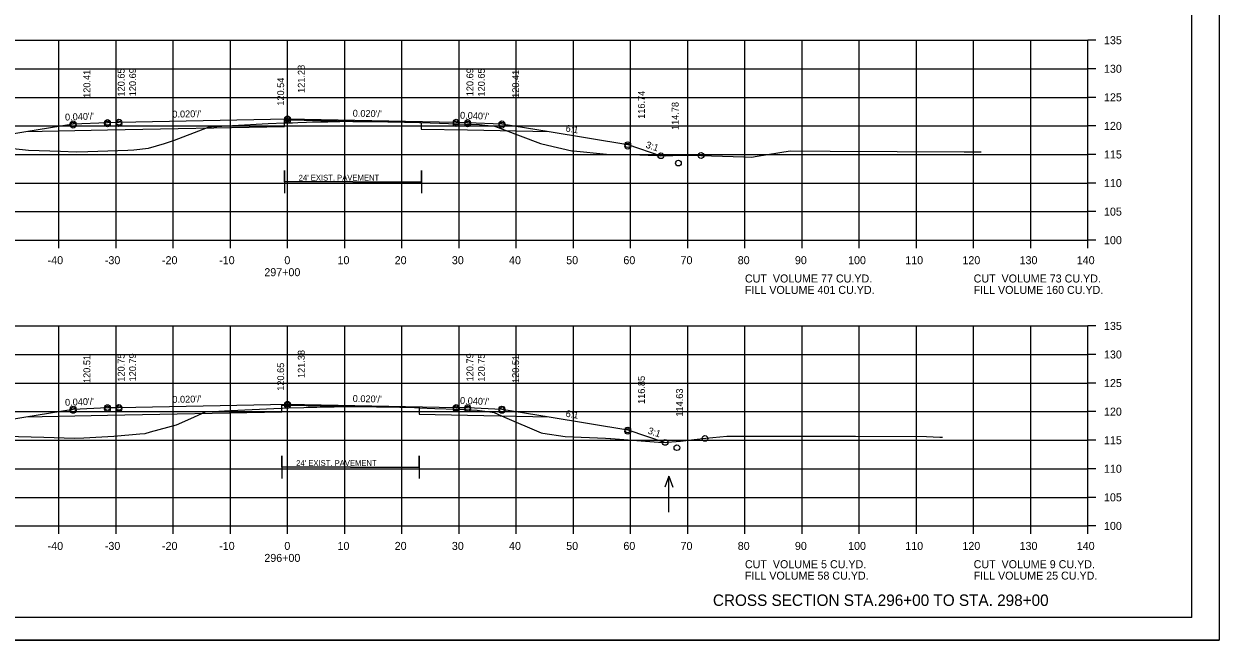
# Model space of a CAD drawing. Extents: x 1175611 to 1176402, y -433344 to -416213.
# Drawn here: x 1175734.9 to 1175943.9, y -417343.2 to -417235.3 of the extents above; entities that cross this region are included whole.
import ezdxf

# ---------------------------------------------------------------- set-up
doc = ezdxf.new("R2010")
doc.units = 0
for name, color, linetype in [('Default', 7, 'Continuous'), ('R_Alt Surface', 7, 'Continuous'), ('R_Axis', 7, 'Continuous'), ('R_Axis Annot', 7, 'Continuous'), ('R_Border', 7, 'Continuous'), ('R_Draft', 7, 'Continuous'), ('R_Exist Surface', 7, 'Continuous'), ('R_Fin Surface', 7, 'Continuous'), ('R_Grid', 7, 'Continuous'), ('R_No Plot', 7, 'Continuous'), ('R_Water Annot', 7, 'Continuous'), ('R_Xsect Elev', 7, 'Continuous'), ('R_Xsect Slope', 7, 'Continuous')]:
    doc.layers.add(name, color=color, linetype=linetype)

msp = doc.modelspace()

# ---------------------------------------------------------------- linework, layer by layer
at = {"layer": 'R_Alt Surface'}
for p, q in [((1175792.41, -417262.99), (1175780.41, -417262.99)), ((1175792.41, -417262.99), (1175804.41, -417262.99)), ((1175791.97, -417312.92), (1175779.97, -417312.92)), ((1175791.97, -417312.92), (1175803.97, -417312.92))]:
    msp.add_line(p, q, dxfattribs=at)
for points in [[(1175735.2, -417254.2), (1175749.47, -417253.91), (1175780.41, -417253.29), (1175780.41, -417252.13), (1175780.97, -417252.11), (1175804.36, -417252.58), (1175804.36, -417253.75), (1175812.47, -417253.91), (1175826.75, -417254.2)], [(1175780.41, -417262.99), (1175780.41, -417260.99), (1175780.41, -417264.99)], [(1175804.41, -417262.99), (1175804.41, -417260.99), (1175804.41, -417264.99)], [(1175735.2, -417304.12), (1175749.47, -417303.83), (1175779.97, -417303.22), (1175779.97, -417302.06), (1175780.97, -417302.04), (1175803.97, -417302.5), (1175803.97, -417303.66), (1175812.47, -417303.83), (1175826.75, -417304.12)], [(1175779.97, -417312.92), (1175779.97, -417310.92), (1175779.97, -417314.92)], [(1175803.97, -417312.92), (1175803.97, -417310.92), (1175803.97, -417314.92)]]:
    msp.add_lwpolyline(points, dxfattribs=at)
at = {"layer": 'R_Axis'}
for p, q in [((1175920.97, -417273.2), (1175920.97, -417238.2)), ((1175922.37, -417238.2), (1175920.97, -417238.2)), ((1175922.37, -417243.2), (1175920.97, -417243.2)), ((1175922.37, -417248.2), (1175920.97, -417248.2)), ((1175922.37, -417253.2), (1175920.97, -417253.2)), ((1175922.37, -417258.2), (1175920.97, -417258.2)), ((1175922.37, -417263.2), (1175920.97, -417263.2)), ((1175922.37, -417268.2), (1175920.97, -417268.2)), ((1175640.97, -417273.2), (1175920.97, -417273.2)), ((1175740.97, -417274.6), (1175740.97, -417273.2)), ((1175750.97, -417274.6), (1175750.97, -417273.2)), ((1175760.97, -417274.6), (1175760.97, -417273.2)), ((1175770.97, -417274.6), (1175770.97, -417273.2)), ((1175780.97, -417274.6), (1175780.97, -417273.2)), ((1175790.97, -417274.6), (1175790.97, -417273.2)), ((1175800.97, -417274.6), (1175800.97, -417273.2)), ((1175810.97, -417274.6), (1175810.97, -417273.2)), ((1175820.97, -417274.6), (1175820.97, -417273.2)), ((1175830.97, -417274.6), (1175830.97, -417273.2)), ((1175840.97, -417274.6), (1175840.97, -417273.2)), ((1175850.97, -417274.6), (1175850.97, -417273.2)), ((1175860.97, -417274.6), (1175860.97, -417273.2)), ((1175870.97, -417274.6), (1175870.97, -417273.2)), ((1175880.97, -417274.6), (1175880.97, -417273.2)), ((1175890.97, -417274.6), (1175890.97, -417273.2)), ((1175900.97, -417274.6), (1175900.97, -417273.2)), ((1175910.97, -417274.6), (1175910.97, -417273.2)), ((1175920.97, -417274.6), (1175920.97, -417273.2)), ((1175922.37, -417273.2), (1175920.97, -417273.2)), ((1175920.97, -417323.2), (1175920.97, -417288.2)), ((1175922.37, -417288.2), (1175920.97, -417288.2)), ((1175922.37, -417293.2), (1175920.97, -417293.2)), ((1175922.37, -417298.2), (1175920.97, -417298.2)), ((1175922.37, -417303.2), (1175920.97, -417303.2)), ((1175922.37, -417308.2), (1175920.97, -417308.2)), ((1175922.37, -417313.2), (1175920.97, -417313.2)), ((1175922.37, -417318.2), (1175920.97, -417318.2)), ((1175640.97, -417323.2), (1175920.97, -417323.2)), ((1175740.97, -417324.6), (1175740.97, -417323.2)), ((1175750.97, -417324.6), (1175750.97, -417323.2)), ((1175760.97, -417324.6), (1175760.97, -417323.2)), ((1175770.97, -417324.6), (1175770.97, -417323.2)), ((1175780.97, -417324.6), (1175780.97, -417323.2)), ((1175790.97, -417324.6), (1175790.97, -417323.2)), ((1175800.97, -417324.6), (1175800.97, -417323.2)), ((1175810.97, -417324.6), (1175810.97, -417323.2)), ((1175820.97, -417324.6), (1175820.97, -417323.2)), ((1175830.97, -417324.6), (1175830.97, -417323.2)), ((1175840.97, -417324.6), (1175840.97, -417323.2)), ((1175850.97, -417324.6), (1175850.97, -417323.2)), ((1175860.97, -417324.6), (1175860.97, -417323.2)), ((1175870.97, -417324.6), (1175870.97, -417323.2)), ((1175880.97, -417324.6), (1175880.97, -417323.2)), ((1175890.97, -417324.6), (1175890.97, -417323.2)), ((1175900.97, -417324.6), (1175900.97, -417323.2)), ((1175910.97, -417324.6), (1175910.97, -417323.2)), ((1175920.97, -417324.6), (1175920.97, -417323.2)), ((1175922.37, -417323.2), (1175920.97, -417323.2))]:
    msp.add_line(p, q, dxfattribs=at)
at = {"layer": 'R_Border'}
for q in [(1175939.15, -417133.74), (1175622.97, -417339.2)]:
    msp.add_line((1175939.15, -417339.2), q, dxfattribs=at)
at = {"layer": 'R_Exist Surface'}
for points in [[(1175719.49, -417255.72), (1175735.68, -417257.43), (1175741.26, -417257.63), (1175744.02, -417257.73), (1175746.06, -417257.66), (1175753.04, -417257.47), (1175754.1, -417257.38), (1175756.63, -417257.12), (1175759.42, -417256.28), (1175761.22, -417255.71), (1175766.23, -417253.77), (1175767.25, -417253.37), (1175767.64, -417253.35), (1175771.32, -417253.1), (1175777.56, -417252.8), (1175780.41, -417252.67), (1175780.51, -417252.67), (1175780.78, -417252.66), (1175781.82, -417252.64), (1175782.74, -417252.62), (1175784.26, -417252.55), (1175785.35, -417252.5), (1175785.93, -417252.49), (1175787.09, -417252.48), (1175788.02, -417252.48), (1175789.29, -417252.45), (1175790.13, -417252.42), (1175791.06, -417252.39), (1175791.82, -417252.39), (1175792.39, -417252.4), (1175793.83, -417252.41), (1175794.95, -417252.42), (1175796.57, -417252.44), (1175799.1, -417252.49), (1175802.68, -417252.55), (1175804.03, -417252.58), (1175804.31, -417252.59), (1175804.36, -417252.59), (1175809.1, -417252.77), (1175814.55, -417252.98), (1175815.49, -417253.06), (1175817.15, -417253.26), (1175817.34, -417253.28), (1175818.59, -417253.75), (1175825.2, -417256.29), (1175826.44, -417256.57), (1175830.68, -417257.54), (1175830.99, -417257.57), (1175836.77, -417258.13), (1175841.61, -417258.22), (1175842.22, -417258.23), (1175842.57, -417258.25), (1175847, -417258.45), (1175848.35, -417258.4), (1175851.41, -417258.32), (1175860.79, -417258.61), (1175862.11, -417258.65), (1175863.09, -417258.49), (1175868.89, -417257.58), (1175875.88, -417257.62), (1175899.29, -417257.75), (1175899.98, -417257.75), (1175902.3, -417257.75)], [(1175731.7, -417307.5), (1175738.34, -417307.68), (1175743.72, -417307.87), (1175745.31, -417307.8), (1175750.61, -417307.52), (1175755.14, -417307.09), (1175756.04, -417307), (1175757.01, -417306.75), (1175761.55, -417305.52), (1175764.05, -417304.39), (1175766.61, -417303.25), (1175767.9, -417303.17), (1175771, -417302.98), (1175778.57, -417302.64), (1175779.97, -417302.58), (1175780.08, -417302.57), (1175780.54, -417302.55), (1175781.09, -417302.54), (1175783.8, -417302.46), (1175784.59, -417302.43), (1175786.09, -417302.39), (1175786.69, -417302.38), (1175788.49, -417302.36), (1175789.13, -417302.34), (1175791.24, -417302.29), (1175791.55, -417302.29), (1175792.02, -417302.3), (1175793.81, -417302.31), (1175794.39, -417302.31), (1175796.51, -417302.35), (1175798.07, -417302.38), (1175803.2, -417302.5), (1175803.97, -417302.52), (1175806.71, -417302.63), (1175810.62, -417302.78), (1175814.16, -417302.92), (1175815.01, -417303.05), (1175816.35, -417303.26), (1175817.11, -417303.38), (1175818.9, -417304.16), (1175825.31, -417306.91), (1175825.6, -417306.96), (1175829.51, -417307.57), (1175836.57, -417307.86), (1175837.38, -417307.89), (1175837.54, -417307.91), (1175846.59, -417308.62), (1175849.72, -417308.35), (1175852.07, -417308.09), (1175854.13, -417307.86), (1175857.82, -417307.48), (1175880.31, -417307.51), (1175892.74, -417307.54), (1175895.06, -417307.65), (1175895.51, -417307.67)]]:
    msp.add_lwpolyline(points, dxfattribs=at)
at = {"layer": 'R_Fin Surface'}
for points in [[(1175707.37, -417254.52), (1175717.37, -417257.85), (1175721.47, -417256.48), (1175735.2, -417254.2), (1175743.47, -417252.82), (1175749.47, -417252.58), (1175751.47, -417252.54), (1175780.97, -417251.95), (1175810.47, -417252.54), (1175812.47, -417252.58), (1175818.47, -417252.82), (1175826.75, -417254.2), (1175840.47, -417256.48), (1175846.27, -417258.42)], [(1175714.91, -417307.32), (1175716.82, -417307.96), (1175721.47, -417306.41), (1175735.2, -417304.12), (1175743.47, -417302.74), (1175749.47, -417302.5), (1175751.47, -417302.46), (1175780.97, -417301.87), (1175810.47, -417302.46), (1175812.47, -417302.5), (1175818.47, -417302.74), (1175826.75, -417304.12), (1175840.47, -417306.41), (1175847.01, -417308.58)]]:
    msp.add_lwpolyline(points, dxfattribs=at)
at = {"layer": 'R_Grid'}
for p, q in [((1175640.97, -417238.2), (1175920.97, -417238.2)), ((1175740.97, -417273.2), (1175740.97, -417238.2)), ((1175750.97, -417273.2), (1175750.97, -417238.2)), ((1175760.97, -417273.2), (1175760.97, -417238.2)), ((1175770.97, -417273.2), (1175770.97, -417238.2)), ((1175780.97, -417273.2), (1175780.97, -417238.2)), ((1175790.97, -417273.2), (1175790.97, -417238.2)), ((1175800.97, -417273.2), (1175800.97, -417238.2)), ((1175810.97, -417273.2), (1175810.97, -417238.2)), ((1175820.97, -417273.2), (1175820.97, -417238.2)), ((1175830.97, -417273.2), (1175830.97, -417238.2)), ((1175840.97, -417273.2), (1175840.97, -417238.2)), ((1175850.97, -417273.2), (1175850.97, -417238.2)), ((1175860.97, -417273.2), (1175860.97, -417238.2)), ((1175870.97, -417273.2), (1175870.97, -417238.2)), ((1175880.97, -417273.2), (1175880.97, -417238.2)), ((1175890.97, -417273.2), (1175890.97, -417238.2)), ((1175900.97, -417273.2), (1175900.97, -417238.2)), ((1175910.97, -417273.2), (1175910.97, -417238.2)), ((1175920.97, -417273.2), (1175920.97, -417238.2)), ((1175640.97, -417243.2), (1175920.97, -417243.2)), ((1175640.97, -417248.2), (1175920.97, -417248.2)), ((1175640.97, -417253.2), (1175920.97, -417253.2)), ((1175640.97, -417258.2), (1175920.97, -417258.2)), ((1175640.97, -417263.2), (1175920.97, -417263.2)), ((1175640.97, -417268.2), (1175920.97, -417268.2)), ((1175640.97, -417273.2), (1175920.97, -417273.2)), ((1175640.97, -417288.2), (1175920.97, -417288.2)), ((1175740.97, -417323.2), (1175740.97, -417288.2)), ((1175750.97, -417323.2), (1175750.97, -417288.2)), ((1175760.97, -417323.2), (1175760.97, -417288.2)), ((1175770.97, -417323.2), (1175770.97, -417288.2)), ((1175780.97, -417323.2), (1175780.97, -417288.2)), ((1175790.97, -417323.2), (1175790.97, -417288.2)), ((1175800.97, -417323.2), (1175800.97, -417288.2)), ((1175810.97, -417323.2), (1175810.97, -417288.2)), ((1175820.97, -417323.2), (1175820.97, -417288.2)), ((1175830.97, -417323.2), (1175830.97, -417288.2)), ((1175840.97, -417323.2), (1175840.97, -417288.2)), ((1175850.97, -417323.2), (1175850.97, -417288.2)), ((1175860.97, -417323.2), (1175860.97, -417288.2)), ((1175870.97, -417323.2), (1175870.97, -417288.2)), ((1175880.97, -417323.2), (1175880.97, -417288.2)), ((1175890.97, -417323.2), (1175890.97, -417288.2)), ((1175900.97, -417323.2), (1175900.97, -417288.2)), ((1175910.97, -417323.2), (1175910.97, -417288.2)), ((1175920.97, -417323.2), (1175920.97, -417288.2)), ((1175640.97, -417293.2), (1175920.97, -417293.2)), ((1175640.97, -417298.2), (1175920.97, -417298.2)), ((1175640.97, -417303.2), (1175920.97, -417303.2)), ((1175640.97, -417308.2), (1175920.97, -417308.2)), ((1175640.97, -417313.2), (1175920.97, -417313.2)), ((1175640.97, -417318.2), (1175920.97, -417318.2)), ((1175640.97, -417323.2), (1175920.97, -417323.2))]:
    msp.add_line(p, q, dxfattribs=at)
at = {"layer": 'R_No Plot'}
msp.add_line((1175610.57, -417343.18), (1175943.91, -417343.18), dxfattribs=at)
msp.add_lwpolyline([(1175610.57, -417129.85), (1175943.91, -417129.85), (1175943.91, -417343.18), (1175610.57, -417343.18)], close=True, dxfattribs=at)
for centre in [(1175749.47, -417252.58), (1175751.47, -417252.54), (1175780.97, -417251.95), (1175780.97, -417252.22), (1175810.47, -417252.54), (1175812.47, -417252.58), (1175743.47, -417252.82), (1175743.47, -417253.09), (1175749.47, -417252.85), (1175751.47, -417252.81), (1175810.47, -417252.81), (1175812.47, -417252.85), (1175818.47, -417252.82), (1175818.47, -417253.09), (1175840.47, -417256.48), (1175840.47, -417256.75), (1175846.27, -417258.42), (1175846.27, -417258.42), (1175853.3, -417258.38), (1175849.33, -417259.71), (1175743.47, -417302.74), (1175749.47, -417302.5), (1175749.47, -417302.74), (1175751.47, -417302.46), (1175751.47, -417302.7), (1175780.97, -417301.87), (1175780.97, -417302.11), (1175810.47, -417302.46), (1175810.47, -417302.7), (1175812.47, -417302.5), (1175812.47, -417302.74), (1175818.47, -417302.74), (1175743.47, -417302.98), (1175818.47, -417302.98), (1175840.47, -417306.41), (1175840.47, -417306.65), (1175847.01, -417308.58), (1175847.01, -417308.58), (1175853.98, -417307.88), (1175849.07, -417309.51)]:
    msp.add_circle(centre, 0.5, dxfattribs=at)
at = {"layer": 'R_Water Annot'}
for p, q in [((1175847.68, -417314.48), (1175846.98, -417316.41)), ((1175847.68, -417320.77), (1175847.68, -417314.48)), ((1175847.68, -417314.48), (1175848.38, -417316.41))]:
    msp.add_line(p, q, dxfattribs=at)

# ---------------------------------------------------------------- texts
at = {"layer": 'Default'}
for s, p in [('CUT  VOLUME 77 CU.YD.', (1175860.97, -417280.6)), ('CUT  VOLUME 73 CU.YD.', (1175900.97, -417280.6)), ('FILL VOLUME 401 CU.YD.', (1175860.97, -417282.6)), ('FILL VOLUME 160 CU.YD.', (1175900.97, -417282.6)), ('CUT  VOLUME 5 CU.YD.', (1175860.97, -417330.6)), ('CUT  VOLUME 9 CU.YD.', (1175900.97, -417330.6)), ('FILL VOLUME 58 CU.YD.', (1175860.97, -417332.6)), ('FILL VOLUME 25 CU.YD.', (1175900.97, -417332.6))]:
    msp.add_text(s, height=1.4, dxfattribs=at).set_placement(p)
at = {"layer": 'R_Alt Surface'}
for p in [(1175782.92, -417262.76), (1175782.48, -417312.69)]:
    msp.add_text("24' EXIST. PAVEMENT", height=1, dxfattribs=at).set_placement(p)
at = {"layer": 'R_Axis Annot'}
for s, p in [('135', (1175923.77, -417238.9)), ('130', (1175923.77, -417243.9)), ('125', (1175923.77, -417248.9)), ('120', (1175923.77, -417253.9)), ('115', (1175923.77, -417258.9)), ('110', (1175923.77, -417263.9)), ('105', (1175923.77, -417268.9)), ('100', (1175923.77, -417273.9)), ('-40', (1175739.01, -417277.4)), ('-30', (1175749.01, -417277.4)), ('-20', (1175759.01, -417277.4)), ('-10', (1175769.01, -417277.4)), ('0', (1175780.41, -417277.4)), ('10', (1175789.71, -417277.4)), ('20', (1175799.71, -417277.4)), ('30', (1175809.71, -417277.4)), ('40', (1175819.71, -417277.4)), ('50', (1175829.71, -417277.4)), ('60', (1175839.71, -417277.4)), ('70', (1175849.71, -417277.4)), ('80', (1175859.71, -417277.4)), ('90', (1175869.71, -417277.4)), ('100', (1175879.01, -417277.4)), ('110', (1175889.01, -417277.4)), ('120', (1175899.01, -417277.4)), ('130', (1175909.01, -417277.4)), ('140', (1175919.01, -417277.4)), ('297+00', (1175776.91, -417279.5)), ('135', (1175923.77, -417288.9)), ('130', (1175923.77, -417293.9)), ('125', (1175923.77, -417298.9)), ('120', (1175923.77, -417303.9)), ('115', (1175923.77, -417308.9)), ('110', (1175923.77, -417313.9)), ('105', (1175923.77, -417318.9)), ('100', (1175923.77, -417323.9)), ('-40', (1175739.01, -417327.4)), ('-30', (1175749.01, -417327.4)), ('-20', (1175759.01, -417327.4)), ('-10', (1175769.01, -417327.4)), ('0', (1175780.41, -417327.4)), ('10', (1175789.71, -417327.4)), ('20', (1175799.71, -417327.4)), ('30', (1175809.71, -417327.4)), ('40', (1175819.71, -417327.4)), ('50', (1175829.71, -417327.4)), ('60', (1175839.71, -417327.4)), ('70', (1175849.71, -417327.4)), ('80', (1175859.71, -417327.4)), ('90', (1175869.71, -417327.4)), ('100', (1175879.01, -417327.4)), ('110', (1175889.01, -417327.4)), ('120', (1175899.01, -417327.4)), ('130', (1175909.01, -417327.4)), ('140', (1175919.01, -417327.4)), ('296+00', (1175776.91, -417329.5))]:
    msp.add_text(s, height=1.4, dxfattribs=at).set_placement(p)
at = {"layer": 'R_Draft'}
msp.add_text('CROSS SECTION STA.296+00 TO STA. 298+00', height=2, dxfattribs=at).set_placement((1175855.37, -417337.2))
at = {"layer": 'R_Xsect Elev'}
for s, p in [('120.41', (1175746.47, -417248.29)), ('120.65', (1175752.47, -417248.05)), ('120.69', (1175754.47, -417248.01)), ('121.28', (1175783.97, -417247.42)), ('120.69', (1175813.47, -417248.01)), ('120.65', (1175815.47, -417248.05)), ('120.41', (1175821.47, -417248.29)), ('120.54', (1175780.37, -417249.66)), ('116.74', (1175843.47, -417251.96)), ('114.78', (1175849.37, -417253.92)), ('120.51', (1175746.47, -417298.19)), ('120.75', (1175752.47, -417297.95)), ('120.79', (1175754.47, -417297.91)), ('121.38', (1175783.97, -417297.32)), ('120.79', (1175813.47, -417297.91)), ('120.75', (1175815.47, -417297.95)), ('120.51', (1175821.47, -417298.19)), ('120.65', (1175780.37, -417299.55)), ('116.85', (1175843.47, -417301.85)), ('114.63', (1175850.13, -417304.07))]:
    msp.add_text(s, height=1.2, rotation=90, dxfattribs=at).set_placement(p)
at = {"layer": 'R_Xsect Slope'}
for s, rotation, p in [("0.040'/'", 2.2906, (1175742.07, -417252.27)), ("0.020'/'", 1.1458, (1175760.83, -417251.75)), ("0.020'/'", 358.8542, (1175792.36, -417251.57)), ("0.040'/'", 357.7094, (1175811.12, -417251.92)), ('6:1', 350.5377, (1175829.55, -417254.16)), ('3:1', 341.5651, (1175843.53, -417256.98)), ("0.020'/'", 1.1458, (1175760.83, -417301.67)), ("0.020'/'", 358.8542, (1175792.36, -417301.5)), ("0.040'/'", 2.2906, (1175742.07, -417302.19)), ("0.040'/'", 357.7094, (1175811.12, -417301.84)), ('6:1', 350.5377, (1175829.55, -417304.08)), ('3:1', 341.5651, (1175843.9, -417307.02))]:
    msp.add_text(s, height=1.2, rotation=rotation, dxfattribs=at).set_placement(p)

doc.saveas('drawing.dxf')
